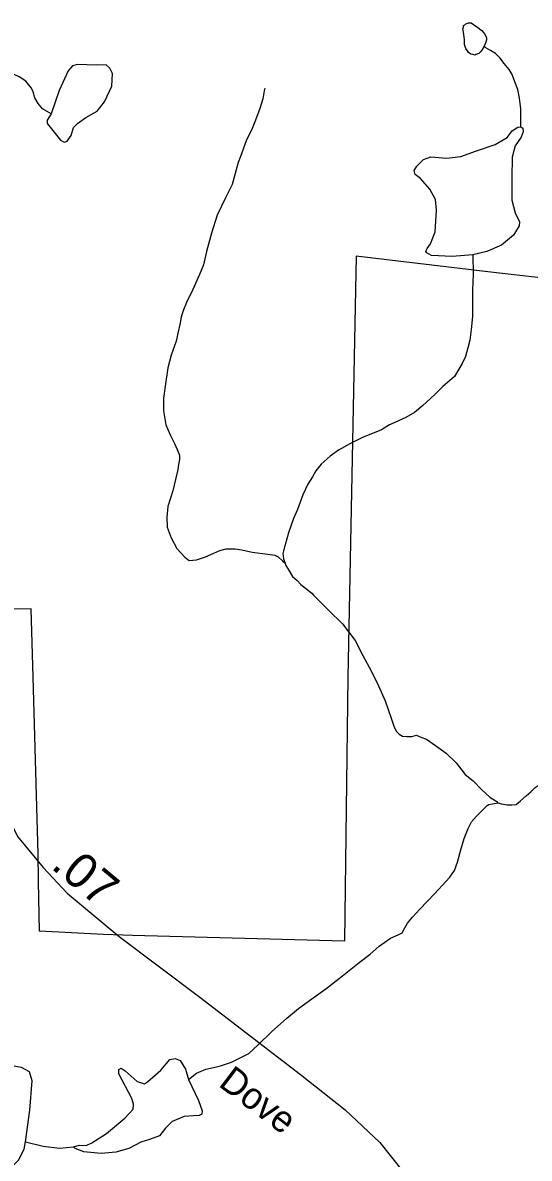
# Model space of a CAD drawing. Extents: x 2056842 to 2160602, y 826753 to 1016856.
# Drawn here: x 2093334 to 2095148, y 855779 to 859842 of the extents above; entities that cross this region are included whole.
import ezdxf

# ---------------------------------------------------------------- set-up
doc = ezdxf.new("R2010")
doc.units = 0
for name, color, linetype in [('Exist Boundary Political City Limit New', 7, 'Continuous'), ('Exist Hydrographic Creek Single Shore', 7, 'Continuous'), ('Exist Hydrographic Misc Water Feature', 7, 'Continuous'), ('Exist Road Secondary Mileage Hundredths English Label', 7, 'Continuous'), ('Exist Road Secondary Type 51 Attributed', 7, 'Continuous'), ('Exist Road Secondary Type 51 Label', 7, 'Continuous'), ('Map Preparation Boundary City Limit Buffer Line', 7, 'Continuous')]:
    doc.layers.add(name, color=color, linetype=linetype)

msp = doc.modelspace()

# ---------------------------------------------------------------- linework, layer by layer
at = {"layer": 'Exist Boundary Political City Limit New'}
msp.add_lwpolyline([(2095668, 858875.1), (2095000, 858950.6), (2094528.2, 859006.6), (2094498.6, 857500), (2094486.6, 856555.6), (2093727.2, 856576.1), (2093623.9, 856579.4), (2093394.1, 856591.5), (2093390.6, 856769.7), (2093390.5, 856774.4), (2093389, 856866.9), (2093370.9, 857500), (2093363.8, 857745.3), (2093110.2, 857743)], dxfattribs=at)
at = {"layer": 'Exist Hydrographic Creek Single Shore'}
for points in [[(2094946.2, 859011.6), (2094947.4, 858943.2), (2094944.9, 858884.9), (2094944.9, 858791.2), (2094939.8, 858744.3), (2094935.5, 858706.7), (2094927.9, 858678.6), (2094919.9, 858648.5), (2094908, 858622.4), (2094880, 858576.3), (2094838.1, 858540.4), (2094812.3, 858514.4), (2094794.2, 858498), (2094766.6, 858472.2), (2094736.6, 858447.9), (2094706.3, 858429.8), (2094666.7, 858411.8), (2094646.8, 858403.5), (2094618.7, 858385.9), (2094550.6, 858357.6), (2094504.9, 858335.3), (2094465.1, 858313), (2094435, 858291.1), (2094403.2, 858263.1), (2094383.1, 858238.9), (2094371.2, 858216.8), (2094355.4, 858190.8), (2094337.6, 858152.9), (2094317.5, 858100.8), (2094303.8, 858068.8), (2094286.1, 858016.7), (2094268.1, 857952.5), (2094266, 857942.6), (2094268.3, 857924.4), (2094274, 857908.5)], [(2094274, 857908.5), (2094276.1, 857900.5), (2094288.6, 857880.8), (2094300.5, 857860.7), (2094316.5, 857846.9), (2094330.2, 857832.7), (2094346.6, 857818.8), (2094368.8, 857800.9), (2094376.8, 857792.8), (2094430.7, 857739.2), (2094478.9, 857691.3), (2094525, 857631.5), (2094551.3, 857577.6), (2094581.4, 857523.6), (2094607.6, 857469.7), (2094631.8, 857415.7), (2094653.8, 857353.9), (2094664.2, 857321.9), (2094672.2, 857306.1), (2094681.9, 857296.1), (2094694.2, 857289.8), (2094710, 857288.2), (2094727.8, 857288.4), (2094743.8, 857292.4), (2094759.8, 857286.4), (2094780.1, 857278.4), (2094812.3, 857256.5), (2094850, 857228.4), (2094886.5, 857194.5), (2094918.5, 857152.7), (2094946.6, 857129), (2094976.7, 857098.9), (2095006.5, 857070.9), (2095031.1, 857055), (2095034.8, 857051.2)], [(2095034.8, 857051.2), (2095048.9, 857047), (2095068.6, 857043.2), (2095084.8, 857043.2), (2095100.8, 857045.2), (2095116.8, 857057.4), (2095136.9, 857075.4), (2095152.9, 857089.6), (2095168.7, 857105.5), (2095190.6, 857119.6), (2095210.7, 857135.7), (2095222.8, 857139.5), (2095234.7, 857141.8), (2095252.3, 857133.8), (2095270.4, 857119.7), (2095290.3, 857106.1), (2095310.6, 857099.8), (2095338.2, 857096), (2095366.7, 857088.1), (2095386.4, 857084.2), (2095412.9, 857076.2), (2095436.5, 857070.2)], [(2093928.2, 856061.2), (2093956.2, 856083.8), (2093990, 856098.1), (2094027.8, 856106.2), (2094041.7, 856110.1), (2094081.5, 856122.4), (2094117.6, 856140.4), (2094143.8, 856154.3), (2094177.2, 856184.6), (2094225.4, 856230.8), (2094279.2, 856280.7), (2094321.4, 856314.9), (2094369.2, 856349), (2094419, 856385.3), (2094478.9, 856431.4), (2094538.7, 856479.5), (2094578.5, 856509.6), (2094610.5, 856538), (2094650.5, 856566.1), (2094678, 856578.1), (2094692.5, 856586.1), (2094702.2, 856604.1), (2094712.2, 856620), (2094729.9, 856642.1), (2094756.1, 856670.1), (2094782.1, 856698.3), (2094809.8, 856726.5), (2094835.7, 856754.7), (2094863.6, 856784.5), (2094879.5, 856808.5), (2094891.4, 856838.7), (2094903.3, 856882.8), (2094915.2, 856922.8), (2094928.8, 856958.8), (2094940.9, 856983), (2094959.1, 857002.9), (2094983.1, 857026.9), (2094996.8, 857041.1), (2095002.6, 857045.1), (2095016.5, 857047), (2095034.8, 857051.2)]]:
    msp.add_lwpolyline(points, dxfattribs=at)
at = {"layer": 'Exist Hydrographic Misc Water Feature'}
for points in [[(2094986.4, 859758.8), (2094978.4, 859744.6), (2094972.4, 859736.5), (2094966.7, 859732.6), (2094956.6, 859728.4), (2094952.5, 859726.6), (2094946.4, 859728.3), (2094938.6, 859730.3), (2094930.8, 859736.4), (2094926.7, 859742.3), (2094920.4, 859750.5), (2094916.2, 859764.5), (2094916.2, 859782.4), (2094912.6, 859808.5), (2094910.3, 859820.2), (2094912.1, 859826.4), (2094912.4, 859832.5), (2094916.5, 859834.3), (2094920.1, 859838.2), (2094926.1, 859840.5), (2094930.2, 859842.4), (2094936.1, 859842.3), (2094940.2, 859842.4), (2094948.2, 859836.4), (2094956.2, 859830.3), (2094962.4, 859826.5), (2094970.2, 859820.4), (2094978.2, 859814.4), (2094988, 859802.8), (2094992.3, 859794.8), (2094994.4, 859788.8), (2094994.2, 859780.7), (2094992.3, 859772.5), (2094986.4, 859758.8)], [(2095117.1, 859469.7), (2095117.4, 859525.1), (2095117.4, 859535.2), (2095114.7, 859553.1), (2095113.1, 859572.8), (2095106.9, 859602.9), (2095096.7, 859630.9), (2095087.1, 859656.7), (2095076.4, 859674.9), (2095058.4, 859696.8), (2095042.6, 859716.6), (2095026.6, 859732.8), (2095008.7, 859742.8), (2094992.5, 859752.6), (2094986.4, 859758.8)], [(2093436.3, 859516), (2093421.1, 859493.2), (2093421.1, 859481.8), (2093432.5, 859469.2), (2093469.3, 859422.3), (2093481.9, 859414.7), (2093493.3, 859418.5), (2093507.2, 859438.7), (2093516.1, 859467.9), (2093530, 859481.8), (2093560.4, 859503.4), (2093600.9, 859526.2), (2093627.5, 859559.1), (2093652.9, 859614.8), (2093655.4, 859660.5), (2093646.5, 859679.5), (2093632.6, 859692.1), (2093597.1, 859690.9), (2093530, 859693.4), (2093512.3, 859688.3), (2093497.1, 859670.6), (2093464.2, 859599.6), (2093436.3, 859516)], [(2093436.3, 859516), (2093405.4, 859533.8), (2093389.2, 859553.7), (2093377.3, 859573.8), (2093371.2, 859595.4), (2093365, 859607.7), (2093355, 859621.8), (2093345.1, 859633.4), (2093320.9, 859649.2), (2093303.1, 859657.2), (2093283.2, 859659.4), (2093269.3, 859657.1), (2093259.2, 859653.3), (2093231.1, 859645), (2093197.1, 859633.1), (2093152.5, 859618)], [(2094201, 859608), (2094199, 859598.2), (2094193.4, 859570.2), (2094183, 859536), (2094167.6, 859494.2), (2094155.3, 859464), (2094133.6, 859419.8), (2094114.1, 859363.9), (2094106.1, 859342), (2094083.7, 859263.8), (2094060.4, 859215.8), (2094030.6, 859153.8), (2094010.5, 859089.5), (2093992.7, 859023.6), (2093980.8, 858975.5), (2093967.1, 858941.4), (2093943.3, 858887.5), (2093921.1, 858841.3), (2093909.6, 858815.5), (2093901.4, 858789.5), (2093897.8, 858767.4), (2093889.6, 858731.3), (2093885.9, 858713.2), (2093883.8, 858703.3), (2093866, 858653.3), (2093854.1, 858607.2), (2093844.4, 858541.3), (2093838.7, 858499.2), (2093838.7, 858453.3), (2093846.5, 858403.4), (2093862.7, 858365.3), (2093877, 858337.2), (2093887.1, 858315.3), (2093895.3, 858295.4), (2093895.1, 858279.2), (2093891.4, 858261.5), (2093889.1, 858243.6), (2093881.4, 858207.5), (2093871.3, 858167.2), (2093863.7, 858141.2), (2093853.5, 858111.4), (2093849.8, 858073.5), (2093851.8, 858037.5), (2093866, 857999.2), (2093885.9, 857961.3), (2093914.2, 857929.4), (2093930.6, 857917.6), (2093956.4, 857919.8), (2093988, 857931.6), (2094018.1, 857943.7), (2094040.3, 857953.7), (2094062, 857960.2), (2094094.4, 857960.1), (2094118.4, 857956.1), (2094156.1, 857948.3), (2094212.1, 857940.2), (2094236.3, 857936.6), (2094248.4, 857930.7), (2094264.4, 857916.5), (2094274, 857908.5)], [(2094946.2, 859011.6), (2094871.5, 859006), (2094798, 859009.8), (2094781.6, 859018.7), (2094777.8, 859025), (2094782.8, 859033.9), (2094794.2, 859051.7), (2094810.7, 859094.7), (2094815.7, 859172), (2094811.9, 859210), (2094791.7, 859246.8), (2094758.8, 859284.8), (2094739.8, 859298.7), (2094736, 859313.9), (2094744.8, 859329.1), (2094768.9, 859353.2), (2094795.5, 859362), (2094851.2, 859358.2), (2094903.1, 859363.3), (2094958.8, 859383.6), (2095025.9, 859406.4), (2095069, 859431.7), (2095086.7, 859455.8), (2095107, 859468.5), (2095117.1, 859469.7)], [(2095117.1, 859469.7), (2095124.7, 859464.7), (2095126, 859452), (2095118.4, 859433), (2095096.8, 859401.3), (2095086.7, 859360.8), (2095085.4, 859287.3), (2095085.4, 859207.5), (2095096.8, 859161.9), (2095113.3, 859130.2), (2095112, 859115), (2095091.8, 859082.1), (2095048.7, 859046.6), (2094995.5, 859023.8), (2094946.2, 859011.6)], [(2093515.4, 855819.3), (2093535.7, 855825.6), (2093561, 855824.3), (2093581.2, 855834.5), (2093634.4, 855867.4), (2093700.3, 855921.9), (2093729.4, 855954.8), (2093730.6, 855972.5), (2093724.3, 855992.8), (2093678.7, 856081.5), (2093678.7, 856096.7), (2093686.3, 856101.8), (2093701.5, 856091.6), (2093743.3, 856053.6), (2093769.9, 856044.8), (2093781.3, 856052.4), (2093828.1, 856094.2), (2093861.1, 856132.2), (2093880.1, 856136), (2093897.8, 856128.4), (2093916.8, 856098), (2093928.2, 856061.2)], [(2093344.5, 855838.3), (2093359.7, 855951), (2093368.5, 856056.2), (2093358.4, 856087.8), (2093329.3, 856104.3), (2093283.7, 856111.9), (2093255.8, 856105.6), (2093235.6, 856065), (2093198.9, 855972.5), (2093155.8, 855881.3), (2093148.2, 855854.7), (2093152, 855835.7), (2093173.5, 855818), (2093225.5, 855799), (2093262.2, 855769.8), (2093282.4, 855750.8), (2093298.9, 855752.1), (2093319.1, 855772.4), (2093339.4, 855811.7), (2093344.5, 855838.3)], [(2093928.2, 856061.2), (2093963.6, 855985.2), (2093976.3, 855948.5), (2093975, 855937.1), (2093966.2, 855932), (2093945.9, 855930.7), (2093911.7, 855928.2), (2093868.7, 855910.5), (2093845.9, 855886.4), (2093824.3, 855859.8), (2093787.6, 855845.9), (2093757.2, 855837), (2093714.2, 855814.2), (2093667.3, 855800.2), (2093615.4, 855796.4), (2093553.4, 855801.5), (2093521.7, 855814.2), (2093515.4, 855819.3)], [(2093344.5, 855838.3), (2093407.8, 855821.8), (2093466, 855815.5), (2093515.4, 855819.3)]]:
    msp.add_lwpolyline(points, dxfattribs=at)
at = {"layer": 'Exist Road Secondary Type 51 Attributed'}
msp.add_lwpolyline([(2092249.2, 859809.6), (2092322.9, 859782.6), (2092428.8, 859732.7), (2092501.5, 859677.7), (2092577.3, 859593.5), (2092660.9, 859419.4), (2092699.3, 859290.6), (2092735.7, 859150.3), (2092812.5, 858832.3), (2092870.7, 858605.7), (2093017.1, 857989.5), (2093192.6, 857265.2), (2093244.5, 857069.9), (2093315.1, 856930.6), (2093407.6, 856819.4), (2093492.7, 856728), (2093679.6, 856572.1), (2093968.3, 856355.9), (2094328.7, 856078.5), (2094488.6, 855951.7), (2094613.2, 855835.3), (2094737.8, 855677.4)], dxfattribs=at)
at = {"layer": 'Map Preparation Boundary City Limit Buffer Line'}
msp.add_lwpolyline([(2095668, 858875.1), (2095000, 858950.6), (2094528.2, 859006.6), (2094498.6, 857500), (2094486.6, 856555.6), (2093727.2, 856576.1), (2093623.9, 856579.4), (2093394.1, 856591.5), (2093390.6, 856769.7), (2093390.5, 856774.4), (2093389, 856866.9), (2093370.9, 857500), (2093363.8, 857745.3), (2093110.2, 857743)], dxfattribs=at)

# ---------------------------------------------------------------- texts
at = {"layer": 'Exist Road Secondary Mileage Hundredths English Label'}
msp.add_text('.07', height=125, rotation=320.175, dxfattribs=at).set_placement((2093431.4, 856819.1))
at = {"layer": 'Exist Road Secondary Type 51 Label'}
msp.add_text('Dove', height=95, rotation=322.7687, dxfattribs=at).set_placement((2094031.2, 856039.9))

doc.saveas('drawing.dxf')
